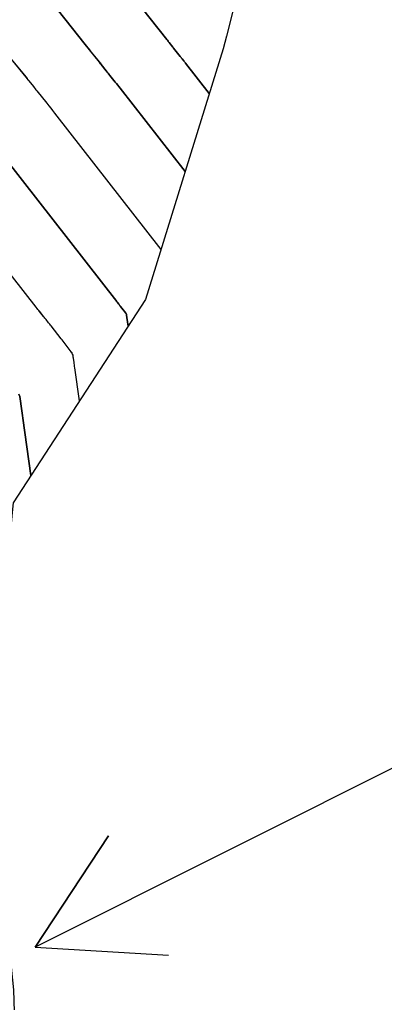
# Model space of a CAD drawing. Extents: x 954385 to 988206, y 1868364 to 1924553.
# Drawn here: x 956035.4 to 956051.78, y 1922805.85 to 1922849.97 of the extents above; entities that cross this region are included whole.
import ezdxf

# ---------------------------------------------------------------- set-up
doc = ezdxf.new("R2010")
doc.units = 0
for name, color, linetype in [('1', 7, 'Continuous'), ('Default', 7, 'Continuous'), ('Ex_Major Contours', 7, 'Continuous'), ('Ex_Minor Contours', 7, 'Continuous'), ('Perimeter', 7, 'Continuous'), ('Slopes', 7, 'Continuous')]:
    doc.layers.add(name, color=color, linetype=linetype)

msp = doc.modelspace()

# ---------------------------------------------------------------- linework, layer by layer
at = {"layer": '1'}
for points in [[(956047.586, 1922860.643), (956044.686, 1922849.233), (956044.542, 1922848.665), (956041.051, 1922837.408), (956035.108, 1922828.281), (956035.087, 1922827.991), (956035.087, 1922827.989), (956034.683, 1922823.704), (956034.263, 1922814.615), (956034.269, 1922814.555), (956035.129, 1922806.412), (956035.25, 1922802.455)], [(956035.675, 1922857.068), (956042.013, 1922849.074), (956042.04, 1922849.04), (956042.068, 1922849.005), (956042.095, 1922848.971), (956042.123, 1922848.937), (956042.289, 1922848.731), (956042.313, 1922848.702), (956042.319, 1922848.694), (956042.617, 1922848.313), (956042.636, 1922848.289), (956042.656, 1922848.264), (956042.675, 1922848.24), (956042.695, 1922848.215), (956042.774, 1922848.118), (956042.793, 1922848.093), (956042.813, 1922848.069), (956042.832, 1922848.044), (956042.852, 1922848.02), (956043.918, 1922846.654)], [(956032.572, 1922856.137), (956038.344, 1922848.857), (956038.409, 1922848.775), (956038.474, 1922848.693), (956038.539, 1922848.612), (956038.605, 1922848.53), (956038.986, 1922848.06), (956039.014, 1922848.025), (956039.049, 1922847.981), (956039.063, 1922847.964), (956039.07, 1922847.955), (956039.295, 1922847.668), (956039.335, 1922847.617), (956039.375, 1922847.567), (956039.415, 1922847.516), (956039.455, 1922847.466), (956039.698, 1922847.166), (956039.752, 1922847.099), (956039.805, 1922847.032), (956039.859, 1922846.965), (956039.912, 1922846.897), (956042.834, 1922843.155)], [(956029.469, 1922855.206), (956034.675, 1922848.639), (956034.777, 1922848.51), (956034.88, 1922848.381), (956034.984, 1922848.253), (956035.087, 1922848.124), (956035.688, 1922847.382), (956035.733, 1922847.327), (956035.777, 1922847.271), (956035.788, 1922847.257), (956035.8, 1922847.244), (956035.811, 1922847.23), (956035.822, 1922847.216), (956036.019, 1922846.963), (956036.056, 1922846.916), (956036.093, 1922846.869), (956036.13, 1922846.823), (956036.167, 1922846.777), (956036.622, 1922846.215), (956036.71, 1922846.105), (956036.798, 1922845.996), (956036.885, 1922845.886), (956036.971, 1922845.775), (956041.749, 1922839.657)], [(956040.272, 1922836.21), (956040.216, 1922836.601), (956040.212, 1922836.634), (956040.207, 1922836.667), (956040.199, 1922836.732), (956040.196, 1922836.748), (956040.191, 1922836.763), (956040.184, 1922836.777), (956040.175, 1922836.791), (956040.064, 1922836.933), (956040.058, 1922836.942), (956039.936, 1922837.096), (956039.914, 1922837.123), (956039.87, 1922837.179), (956039.848, 1922837.206), (956039.802, 1922837.264), (956039.791, 1922837.276), (956039.781, 1922837.289), (956039.771, 1922837.302), (956039.761, 1922837.315), (956034.031, 1922844.653)], [(956038.088, 1922832.858), (956037.878, 1922834.343), (956037.869, 1922834.405), (956037.86, 1922834.467), (956037.852, 1922834.529), (956037.844, 1922834.591), (956037.812, 1922834.839), (956037.8, 1922834.9), (956037.781, 1922834.957), (956037.754, 1922835.011), (956037.719, 1922835.062), (956037.31, 1922835.59), (956037.281, 1922835.628), (956037.274, 1922835.636), (956036.814, 1922836.222), (956036.786, 1922836.257), (956036.758, 1922836.292), (956036.73, 1922836.327), (956036.702, 1922836.362), (956036.59, 1922836.502), (956036.562, 1922836.537), (956036.534, 1922836.572), (956036.506, 1922836.607), (956036.478, 1922836.642), (956036.302, 1922836.861), (956036.263, 1922836.909), (956036.224, 1922836.957), (956036.186, 1922837.006), (956036.148, 1922837.055), (956031.091, 1922843.531)], [(956035.905, 1922829.505), (956035.539, 1922832.084), (956035.524, 1922832.192), (956035.509, 1922832.3), (956035.495, 1922832.407), (956035.48, 1922832.515), (956035.424, 1922832.946), (956035.404, 1922833.052), (956035.37, 1922833.151)]]:
    msp.add_lwpolyline(points, dxfattribs=at)
at = {"layer": 'Default'}
msp.add_arc((955068.332, 1922107.114), 1145.916, 31.460692, 46.414195, dxfattribs=at)
at = {"layer": 'Ex_Major Contours'}
msp.add_lwpolyline([(956029.47, 1922855.206), (956034.673, 1922848.64), (956034.776, 1922848.51), (956034.879, 1922848.381), (956034.982, 1922848.253), (956035.086, 1922848.124), (956035.687, 1922847.382), (956035.731, 1922847.327), (956035.776, 1922847.271), (956035.787, 1922847.257), (956035.798, 1922847.243), (956035.809, 1922847.23), (956035.82, 1922847.216), (956036.019, 1922846.963), (956036.055, 1922846.916), (956036.092, 1922846.869), (956036.13, 1922846.823), (956036.167, 1922846.777), (956036.622, 1922846.215), (956036.71, 1922846.105), (956036.797, 1922845.996), (956036.884, 1922845.886), (956036.971, 1922845.775), (956041.749, 1922839.657)], dxfattribs=at)
at = {"layer": 'Ex_Minor Contours'}
for points in [[(956043.918, 1922846.654), (956042.851, 1922848.02), (956042.832, 1922848.044), (956042.813, 1922848.069), (956042.793, 1922848.093), (956042.773, 1922848.118), (956042.695, 1922848.215), (956042.675, 1922848.24), (956042.655, 1922848.264), (956042.636, 1922848.289), (956042.616, 1922848.313), (956042.318, 1922848.694), (956042.306, 1922848.709), (956042.282, 1922848.739), (956042.122, 1922848.937), (956042.094, 1922848.971), (956042.066, 1922849.006), (956042.039, 1922849.04), (956042.011, 1922849.074), (956035.676, 1922857.068)], [(956042.833, 1922843.155), (956039.911, 1922846.897), (956039.858, 1922846.965), (956039.805, 1922847.032), (956039.751, 1922847.099), (956039.698, 1922847.166), (956039.455, 1922847.466), (956039.414, 1922847.516), (956039.374, 1922847.567), (956039.334, 1922847.617), (956039.294, 1922847.668), (956039.069, 1922847.955), (956039.055, 1922847.973), (956039.041, 1922847.99), (956038.984, 1922848.06), (956038.604, 1922848.531), (956038.538, 1922848.612), (956038.473, 1922848.693), (956038.407, 1922848.775), (956038.342, 1922848.857), (956032.573, 1922856.137)], [(956034.031, 1922844.653), (956039.761, 1922837.315), (956039.771, 1922837.302), (956039.781, 1922837.29), (956039.791, 1922837.277), (956039.801, 1922837.264), (956039.855, 1922837.197), (956039.877, 1922837.17), (956039.914, 1922837.124), (956039.936, 1922837.096), (956040.059, 1922836.94), (956040.174, 1922836.791), (956040.183, 1922836.778), (956040.191, 1922836.763), (956040.196, 1922836.748), (956040.199, 1922836.732), (956040.207, 1922836.667), (956040.212, 1922836.634), (956040.216, 1922836.602), (956040.272, 1922836.211)], [(956038.088, 1922832.858), (956037.877, 1922834.343), (956037.869, 1922834.405), (956037.86, 1922834.467), (956037.852, 1922834.529), (956037.844, 1922834.591), (956037.811, 1922834.84), (956037.8, 1922834.9), (956037.78, 1922834.957), (956037.753, 1922835.012), (956037.719, 1922835.063), (956037.306, 1922835.595), (956037.277, 1922835.632), (956037.274, 1922835.636), (956036.813, 1922836.222), (956036.786, 1922836.257), (956036.758, 1922836.293), (956036.73, 1922836.328), (956036.702, 1922836.363), (956036.59, 1922836.502), (956036.562, 1922836.537), (956036.534, 1922836.572), (956036.506, 1922836.607), (956036.478, 1922836.642), (956036.301, 1922836.861), (956036.263, 1922836.909), (956036.224, 1922836.958), (956036.186, 1922837.006), (956036.148, 1922837.055), (956031.09, 1922843.531)], [(956035.37, 1922833.152), (956035.404, 1922833.052), (956035.424, 1922832.947), (956035.48, 1922832.516), (956035.494, 1922832.408), (956035.509, 1922832.3), (956035.524, 1922832.192), (956035.539, 1922832.085), (956035.905, 1922829.505)]]:
    msp.add_lwpolyline(points, dxfattribs=at)
at = {"layer": 'Perimeter'}
msp.add_lwpolyline([(956047.586, 1922860.643), (956044.686, 1922849.233), (956044.542, 1922848.665), (956041.051, 1922837.408), (956035.108, 1922828.281), (956035.087, 1922827.991), (956035.087, 1922827.989), (956034.683, 1922823.704), (956034.263, 1922814.615), (956034.269, 1922814.555), (956035.129, 1922806.412), (956035.25, 1922802.455)], dxfattribs=at)
at = {"layer": 'Slopes'}
msp.add_lwpolyline([(956157.131, 1922868.928), (956036.097, 1922808.327), (956039.4, 1922813.336), (956036.097, 1922808.327), (956042.086, 1922807.971)], dxfattribs=at)

doc.saveas('drawing.dxf')
